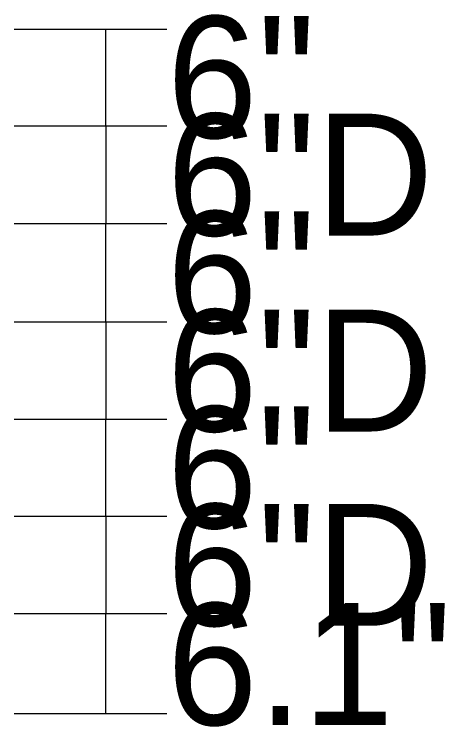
# Model space of a CAD drawing. Extents: x 1806251 to 1809821, y 414895 to 422886.
# Drawn here: x 1809677.8623 to 1809678.1268, y 415062.1619 to 415062.6001 of the extents above; entities that cross this region are included whole.
import ezdxf

# ---------------------------------------------------------------- set-up
doc = ezdxf.new("R2010")
doc.units = 0
doc.layers.add('GSDIMS', color=7, linetype='Continuous')

msp = doc.modelspace()

# ---------------------------------------------------------------- linework, layer by layer
at = {"layer": 'GSDIMS'}
for p, q in [((1809677.86225, 415062.591), (1809677.956, 415062.591)), ((1809677.9185, 415062.5315), (1809677.9185, 415062.591)), ((1809677.86225, 415062.5315), (1809677.956, 415062.5315)), ((1809677.86225, 415062.5315), (1809677.956, 415062.5315)), ((1809677.9185, 415062.5315), (1809677.9185, 415062.4715)), ((1809677.86225, 415062.4715), (1809677.956, 415062.4715)), ((1809677.86225, 415062.4715), (1809677.956, 415062.4715)), ((1809677.9185, 415062.411), (1809677.9185, 415062.4715)), ((1809677.86225, 415062.411), (1809677.956, 415062.411)), ((1809677.86225, 415062.411), (1809677.956, 415062.411)), ((1809677.9185, 415062.411), (1809677.9185, 415062.351)), ((1809677.86225, 415062.351), (1809677.956, 415062.351)), ((1809677.86225, 415062.351), (1809677.956, 415062.351)), ((1809677.9185, 415062.2915), (1809677.9185, 415062.351)), ((1809677.86225, 415062.2915), (1809677.956, 415062.2915)), ((1809677.86225, 415062.2915), (1809677.956, 415062.2915)), ((1809677.9185, 415062.2915), (1809677.9185, 415062.2315)), ((1809677.86225, 415062.2315), (1809677.956, 415062.2315)), ((1809677.86225, 415062.2315), (1809677.956, 415062.2315)), ((1809677.9185, 415062.17), (1809677.9185, 415062.2315)), ((1809677.86225, 415062.17), (1809677.956, 415062.17))]:
    msp.add_line(p, q, dxfattribs=at)

# ---------------------------------------------------------------- texts
for s, p in [('6"', (1809677.956, 415062.524)), ('6"D', (1809677.956, 415062.464)), ('6"', (1809677.956, 415062.404)), ('6"D', (1809677.956, 415062.3435)), ('6"', (1809677.956, 415062.284)), ('6"D', (1809677.956, 415062.224)), ('6.1"', (1809677.956, 415062.163))]:
    msp.add_text(s, height=0.075, dxfattribs=at).set_placement(p)

doc.saveas('drawing.dxf')
